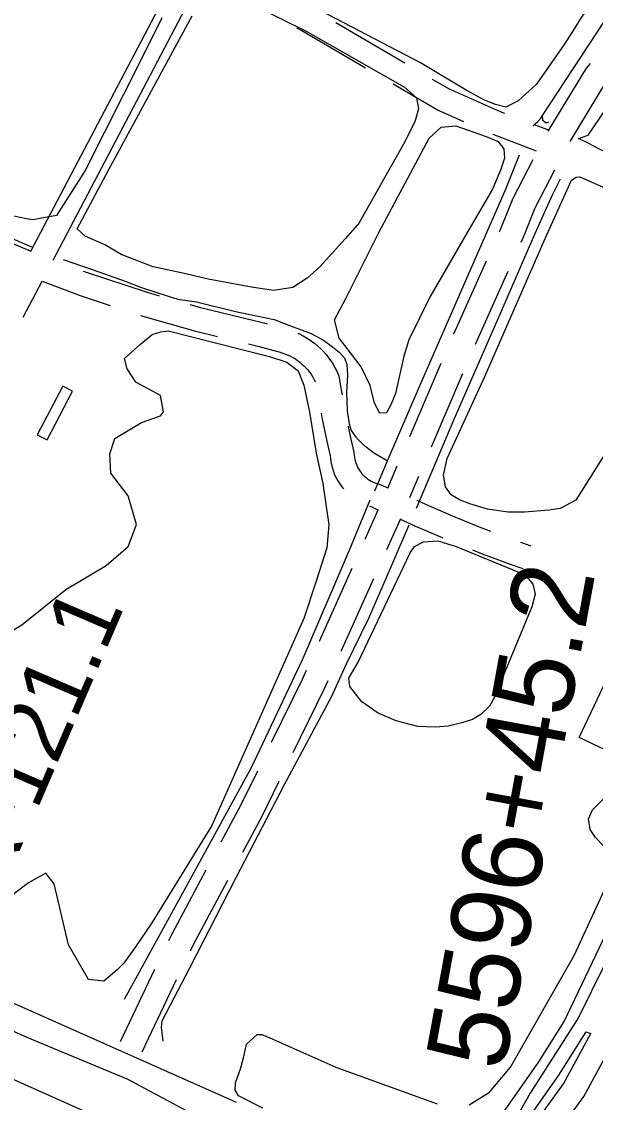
# Model space of a CAD drawing. Extents: x 3567028 to 3605064, y 510945 to 536587.
# Drawn here: x 3588027 to 3588746, y 526326 to 527680 of the extents above; entities that cross this region are included whole.
import ezdxf

# ---------------------------------------------------------------- set-up
doc = ezdxf.new("R2010")
doc.units = 0
for name, color, linetype in [('V-BLDG-OTLN', 7, 'Continuous'), ('V-LEVE-TOET', 7, 'Continuous'), ('V-RIVR-RANG-IDEN', 7, 'Continuous'), ('V-ROAD-CNTR', 7, 'Continuous'), ('V-RRAP-FSHR', 7, 'Continuous'), ('V-SITE-VEGE', 7, 'Continuous'), ('V-SURV-IDEN', 7, 'Continuous'), ('V-SURV-LINE', 7, 'Continuous'), ('V-TOPO-SHOR', 7, 'Continuous')]:
    doc.layers.add(name, color=color, linetype=linetype)

msp = doc.modelspace()

# ---------------------------------------------------------------- linework, layer by layer
at = {"layer": 'V-BLDG-OTLN'}
for points in [[(3588091.1, 527216.9), (3588078.7, 527223.4), (3588046.9, 527162.6), (3588059.3, 527156.1)], [(3588725.4, 526783.5), (3588778.5, 526895.1), (3588843.7, 526864), (3588790.6, 526752.4)]]:
    msp.add_lwpolyline(points, close=True, dxfattribs=at)
at = {"layer": 'V-LEVE-TOET'}
for points in [[(3587199.5, 526801.3), (3587323.2, 526735.3), (3587420.7, 526679.4), (3587460.4, 526658.4), (3587521.7, 526628.9), (3587638.3, 526575.4), (3587762.1, 526525.5), (3587908.2, 526463.1), (3588036.9, 526407), (3588159, 526356)], [(3589317, 525891.1), (3589314.6, 525891.8), (3589287.3, 525898.7), (3589231.4, 525914.4), (3589082.1, 525965.6), (3588960.7, 526010), (3588816.2, 526061.9), (3588635.5, 526132.9), (3588424.9, 526227.9), (3588262.6, 526300.2), (3588159, 526356)]]:
    msp.add_lwpolyline(points, dxfattribs=at)
at = {"layer": 'V-ROAD-CNTR'}
for p, q in [((3588420.8, 527678.6), (3588507.1, 527628.1)), ((3588669.3, 527551.1), (3588687.9, 527544)), ((3588617.3, 527538.8), (3588671.5, 527518.1)), ((3588568.7, 527289), (3588609.4, 527380.3)), ((3588595.8, 527276.1), (3588636.5, 527367.4)), ((3588513.4, 527160.3), (3588552.7, 527252.3)), ((3588540.5, 527147.4), (3588579.8, 527239.4)), ((3588651.9, 527027.9), (3588664.9, 527023.4)), ((3588400.3, 526904.2), (3588441.3, 526995.5)), ((3588427.4, 526891.3), (3588468.4, 526982.5)), ((3588151.3, 526402.8), (3588194.3, 526493.1)), ((3588178.4, 526389.9), (3588221.4, 526480.2))]:
    msp.add_line(p, q, dxfattribs=at)
for points in [[(3588038.6, 527392.3), (3588223.2, 527743.7)], [(3588066.7, 527381.2), (3588249.7, 527729.6)], [(3588371.4, 527672), (3588378.1, 527668.8), (3588458, 527622.1)], [(3588686.9, 527542.5), (3588734.5, 527621.5), (3588739.6, 527627.4)], [(3588714.1, 527529.6), (3588758.9, 527603.8), (3588767.6, 527613.9)], [(3588492.5, 527601.9), (3588549, 527568.9), (3588580.7, 527554.9)], [(3588541.6, 527607.9), (3588562.7, 527595.6), (3588626.7, 527567.3), (3588631.9, 527565.3)], [(3588625.7, 527416.8), (3588628, 527421.8), (3588643, 527459), (3588667.9, 527507.4)], [(3588652.8, 527403.9), (3588655.6, 527410.1), (3588670.3, 527446.5), (3588695, 527494.4)], [(3587974.4, 527419.6), (3588038.7, 527392.5)], [(3588104.3, 527367.5), (3588110.7, 527365.1), (3588183.1, 527341.3), (3588199.4, 527336.6)], [(3588029.3, 527309.6), (3588052.8, 527354.8)], [(3588052.9, 527355), (3588100.7, 527336.8), (3588138.3, 527324.4)], [(3588237.8, 527325.5), (3588251.3, 527321.7), (3588330.7, 527302.5), (3588334.9, 527301.4)], [(3588176.3, 527312), (3588243.6, 527292.7), (3588272.7, 527285.6)], [(3588373.1, 527289.7), (3588373.1, 527289.7), (3588377.6, 527287.6), (3588382, 527285.2), (3588386.3, 527282.6), (3588390.4, 527279.8), (3588394.4, 527276.8), (3588398.2, 527273.6), (3588401.8, 527270.2), (3588405.3, 527266.7), (3588408.6, 527262.9), (3588411.7, 527259), (3588414.6, 527255), (3588417.3, 527250.8), (3588419.7, 527246.4), (3588422, 527242), (3588424.6, 527236), (3588427.5, 527218.6), (3588428.6, 527212.7)], [(3588311.6, 527276.3), (3588323.2, 527273.5), (3588351, 527265.8), (3588354.5, 527264.7), (3588357.8, 527263.6), (3588360.9, 527262.3), (3588364.1, 527260.8), (3588367.1, 527259.1), (3588370.1, 527257.4), (3588372.9, 527255.4), (3588375.7, 527253.3), (3588378.3, 527251.1), (3588380.9, 527248.8), (3588383.3, 527246.3), (3588385.6, 527243.7), (3588387.7, 527241), (3588389.7, 527238.2), (3588391.6, 527235.3), (3588393.3, 527232.3), (3588394.8, 527229.2), (3588395, 527228.9)], [(3588402.3, 527189.6), (3588403.8, 527182), (3588407, 527166.2), (3588410.4, 527150.6), (3588413.7, 527136.2), (3588413.9, 527133.5), (3588414.5, 527129.2), (3588415.3, 527124.9), (3588416.4, 527120.7), (3588417.7, 527116.5), (3588419.3, 527112.5), (3588421.2, 527108.5), (3588423.2, 527104.7), (3588425.6, 527101), (3588428.1, 527097.5), (3588430.3, 527094.8)], [(3588436.1, 527173.4), (3588436.3, 527172.4), (3588439.7, 527157.1), (3588443.5, 527140.6), (3588443.8, 527136.4), (3588444.1, 527133.9), (3588444.6, 527131.5), (3588445.2, 527129), (3588446, 527126.7), (3588446.9, 527124.3), (3588447.9, 527122.1), (3588449.1, 527119.9), (3588450.5, 527117.7), (3588451.9, 527115.7), (3588453.5, 527113.7), (3588455.2, 527111.9), (3588457, 527110.2), (3588459, 527108.5), (3588461, 527107), (3588463.1, 527105.7), (3588465.2, 527104.4), (3588467.5, 527103.3), (3588469.8, 527102.4), (3588472.2, 527101.6), (3588476.4, 527100.4), (3588482.9, 527097.2), (3588485.6, 527096.1)], [(3588486, 527095.8), (3588497.7, 527123.5)], [(3588513.6, 527084.1), (3588524.8, 527110.6)], [(3588463.1, 527072.9), (3588463.3, 527072.9), (3588465.7, 527072.2), (3588470.5, 527069.9), (3588473.9, 527068.4)], [(3588522.3, 527080.4), (3588532.9, 527075.5), (3588549.2, 527068.3), (3588565.5, 527061.4), (3588581.8, 527054.6), (3588598.3, 527047.9), (3588614.5, 527041.6)], [(3588457.7, 527031.9), (3588474, 527068.3)], [(3588484.7, 527019), (3588502.1, 527057.6)], [(3588501.5, 527056.9), (3588504.2, 527055.7), (3588520.6, 527048.2), (3588537.2, 527040.8), (3588553.8, 527033.7), (3588554.8, 527033.3)], [(3588591.9, 527018.2), (3588604.1, 527013.5), (3588621, 527007.2)], [(3588621.1, 527007.1), (3588638, 527001), (3588655, 526995.1)], [(3588570.6, 526208.2), (3588603.1, 526264.5), (3588630.2, 526313.4), (3588674.9, 526377), (3588706.9, 526427.7), (3588781.3, 526584.3), (3588894.5, 526811.6), (3588930.3, 526893)], [(3588340.4, 526777.7), (3588378.9, 526856.6), (3588383.9, 526867.7)], [(3588367.5, 526764.8), (3588406.1, 526843.9), (3588411, 526854.8)], [(3588277.3, 526652.8), (3588301.9, 526698.6), (3588322.9, 526741.7)], [(3588304.4, 526639.9), (3588328.6, 526684.9), (3588350, 526728.8)], [(3588296.3, 526326.4), (3587967.3, 526472.2), (3587654.6, 526611.2), (3587451.3, 526701.7)], [(3588211.5, 526529.2), (3588215.6, 526537.7), (3588258.4, 526617.5)], [(3588645, 526174.9), (3588671.9, 526242.2), (3588696.5, 526285.4), (3588731.4, 526333.6), (3588775.5, 526415.2), (3588876, 526622)], [(3588238.6, 526516.3), (3588242.4, 526524.1), (3588285.5, 526604.6)], [(3588596.5, 526193.2), (3588629.2, 526249.8), (3588655.6, 526297.5), (3588699.9, 526360.3), (3588734.3, 526414.9)], [(3588617.1, 526186), (3588644.8, 526255.3), (3588671.3, 526301.7), (3588705.9, 526349.6), (3588740.1, 526412.8)], [(3588734.3, 526414.9), (3588740.1, 526412.8)]]:
    msp.add_lwpolyline(points, dxfattribs=at)
at = {"layer": 'V-RRAP-FSHR'}
msp.add_spline([(3587521.2, 526494.8), (3587774.9, 526382.4), (3587945.3, 526305.1), (3588160.7, 526210.7), (3588445.6, 526077.1), (3588629.6, 526006.2)], degree=3, dxfattribs=at)
at = {"layer": 'V-SITE-VEGE'}
for points in [[(3588288.1, 527715.6), (3588383.7, 527668.1), (3588506.9, 527597.6), (3588522, 527584.3), (3588524.5, 527570.7), (3588519.9, 527554.2), (3588505.4, 527526.4), (3588448.7, 527425.8), (3588448, 527425.2), (3588432.4, 527407.7), (3588400.7, 527372.7), (3588384.9, 527358.5), (3588367, 527347), (3588342.6, 527343.1), (3588315.3, 527347.5), (3588260.9, 527357.4), (3588233, 527364.2), (3588192.2, 527372.9), (3588152.1, 527388.1), (3588131.5, 527400.3), (3588106.9, 527411.4), (3588096.8, 527420.3), (3588136.5, 527494.8), (3588241, 527687.2)], [(3588747.8, 527716.4), (3588744.3, 527710.5), (3588739, 527702.3), (3588734.9, 527694.6), (3588726.1, 527681.7), (3588720.2, 527672.3), (3588706.9, 527651.2)], [(3588202.9, 527684.8), (3588178.5, 527635.9), (3588107, 527493.6), (3588071.1, 527437.3), (3588041.4, 527431.6), (3588033.5, 527433), (3588001.8, 527439.8), (3587846.9, 527498.3), (3587757.6, 527532.3), (3587662.9, 527568.3), (3587595.6, 527615.9), (3587546.6, 527665), (3587531.5, 527684.1), (3587490, 527668), (3587441.1, 527621.8), (3587407.6, 527578.2), (3587264.7, 527376.7)], [(3588706.9, 527651.2), (3588672.2, 527601.4), (3588649.1, 527580.5), (3588633.5, 527572.9), (3588620.9, 527576), (3588607, 527581.7), (3588584.1, 527594.2), (3588526.8, 527628.1), (3588402.8, 527693)], [(3588800.5, 527206.7), (3588721.5, 527080.5), (3588701.8, 527070.3), (3588687.4, 527067.9), (3588656.9, 527065.6), (3588636.6, 527065.6), (3588610.8, 527069.2), (3588588.7, 527075.8), (3588575.5, 527081.2), (3588565.4, 527087.2), (3588558.2, 527097.3), (3588555.8, 527111.7), (3588560, 527132.6), (3588607.3, 527235.5), (3588682.8, 527408.3), (3588715.8, 527481.3), (3588721.7, 527484.9), (3588726.5, 527485.5), (3588845.5, 527432.8)], [(3587976.2, 526893.4), (3588027.7, 526924.4), (3588082.7, 526968.7), (3588133, 526998.6), (3588160.5, 527022.5), (3588171.3, 527050), (3588160.6, 527085.9), (3588139, 527114.6), (3588137.9, 527138.5), (3588143.9, 527157.7), (3588177.4, 527178), (3588201.3, 527186.4), (3588204.9, 527191.1), (3588201.3, 527211.5), (3588170.2, 527228.3), (3588159.5, 527245), (3588155.9, 527258.2), (3588176.2, 527276.1), (3588190.6, 527288.1), (3588201.4, 527291.6), (3588210.9, 527292.8), (3588337.7, 527260.5), (3588359.3, 527253.3), (3588373.6, 527242.5), (3588380.8, 527224.5), (3588387.9, 527191), (3588396.3, 527139.6), (3588404.6, 527101.3), (3588411.8, 527049.8), (3588409.4, 527021.1), (3588396.2, 526979.3), (3588380.6, 526932.6), (3588265.6, 526673.1), (3588190.2, 526551.1), (3588169.8, 526521.2), (3588155.4, 526500.8), (3588147.1, 526492.5), (3588130.3, 526478.1), (3588111.2, 526480.5), (3588086.1, 526523.6), (3588068.2, 526600.2), (3588057.4, 526613.4), (3588035.9, 526601.4), (3588004.7, 526577.5)], [(3588755.4, 526648), (3588745.8, 526658.1), (3588739.2, 526668.3), (3588737.4, 526681.5), (3588742.2, 526692.8), (3588758.4, 526709)], [(3588587.7, 526323.2), (3588613.4, 526339.4), (3588639.7, 526370.5), (3588719.4, 526510.4), (3588767.3, 526614.5)], [(3588788.8, 526563), (3588724.7, 526432.6), (3588664.2, 526338.1), (3588651.7, 526316)], [(3588329.2, 526319.2), (3588298.7, 526334.8), (3588294.6, 526341.9), (3588295.2, 526350.9), (3588301.7, 526369.5), (3588305.9, 526385.6), (3588308.9, 526399.4), (3588322.1, 526411.3), (3588328.1, 526411.3), (3588338.3, 526407.1), (3588420.8, 526370.6), (3588547.6, 526324.4)]]:
    msp.add_lwpolyline(points, dxfattribs=at)
for points in [[(3588582.1, 527409.8), (3588538.9, 527335.7), (3588512.3, 527281.3), (3588505.8, 527261), (3588495.5, 527214), (3588489.6, 527199.8), (3588484.2, 527189.9), (3588476, 527189.6), (3588469.2, 527201.9), (3588463.7, 527224.1), (3588452.3, 527247.5), (3588439.1, 527265.2), (3588424.8, 527283.3), (3588419.2, 527306.6), (3588433.2, 527333.2), (3588474.5, 527415.7), (3588537.7, 527534.1), (3588552.8, 527547.8), (3588571.1, 527549.2), (3588609.2, 527536.1), (3588624, 527529.7), (3588631.3, 527520.6), (3588632.2, 527509.1), (3588627.2, 527493.8), (3588616.8, 527469.9)], [(3588618.5, 526832.3), (3588613.1, 526822.7), (3588602.3, 526812), (3588592.1, 526806), (3588578.4, 526801.8), (3588561.6, 526797.6), (3588545.5, 526796.4), (3588523.3, 526797.1), (3588496.4, 526804.2), (3588473.7, 526813.8), (3588453.4, 526828.2), (3588438.4, 526847.4), (3588437.2, 526857.5), (3588448.6, 526877.9), (3588513.9, 527014.8), (3588519.3, 527022.6), (3588530.6, 527028.6), (3588548.6, 527029.7), (3588571.3, 527022.6), (3588658, 526987.2), (3588667.6, 526975.2), (3588670.6, 526962.7), (3588666.4, 526947.1)]]:
    msp.add_lwpolyline(points, close=True, dxfattribs=at)
at = {"layer": 'V-SURV-LINE'}
msp.add_lwpolyline([(3587554.5, 526561.8), (3588580.7, 526103.2)], dxfattribs=at)
at = {"layer": 'V-TOPO-SHOR'}
for p, q in [((3588633.3, 527469.3), (3588650.6, 527513)), ((3588691.9, 527462.1), (3588702.3, 527482.9)), ((3587950.1, 527436.9), (3588039.6, 527397.7)), ((3588079.4, 527381.8), (3588117, 527369.1)), ((3588433.8, 526874.8), (3588461.9, 526932.8))]:
    msp.add_line(p, q, dxfattribs=at)
for points in [[(3588679.8, 527562.3), (3588757.3, 527680.3), (3588794.1, 527734.8), (3588800.3, 527739.6), (3588810.6, 527753.2), (3588907.7, 527878.6), (3588928.2, 527915.8), (3588946.7, 527969.8), (3588981, 528068), (3589030.6, 528218.4), (3589053.7, 528258.7), (3589120.9, 528324), (3589152.5, 528359.9), (3589169.8, 528377)], [(3588724.7, 527533.7), (3588736.7, 527537.6), (3588774.7, 527593.7), (3588796.1, 527622.1), (3588803.8, 527631.5), (3588808.6, 527636.6), (3588811, 527638.8)], [(3588667.6, 527549), (3588670.7, 527552.2), (3588673.6, 527554.7), (3588677.6, 527559.1), (3588679.8, 527562.3)], [(3588687, 527553.8), (3588684.3, 527552.6), (3588682.4, 527553.8), (3588680.1, 527556.2), (3588679.8, 527562.3)], [(3588798.8, 527497.8), (3588770.2, 527510.9), (3588749.2, 527521.2), (3588737.6, 527527.1), (3588724.7, 527533.7)], [(3588469.6, 527092.4), (3588485.3, 527129.9), (3588525.5, 527222.9), (3588590.8, 527371.8), (3588633.3, 527469.3)], [(3588521.8, 527070.5), (3588569.1, 527182.2), (3588626, 527312.5), (3588669.8, 527413.6), (3588691.9, 527462.1)], [(3588117, 527369.1), (3588157.1, 527354.7), (3588176.2, 527347.5), (3588198.9, 527339.7), (3588222.9, 527332.5), (3588246.2, 527328.9), (3588295.2, 527316.9), (3588343.7, 527306.7), (3588364, 527298.9), (3588389.7, 527289.3), (3588405.3, 527281), (3588416.6, 527272.6), (3588425, 527266), (3588431.6, 527258.8), (3588434.6, 527250.4), (3588435.2, 527237.3), (3588434, 527215.7), (3588435.1, 527192.4), (3588437.5, 527176.3), (3588439.9, 527167.9), (3588445.9, 527159.5), (3588454.9, 527150.5), (3588468, 527140.3), (3588485.3, 527129.9)], [(3588155.9, 526455.6), (3588233.8, 526597.3), (3588315.2, 526745.6), (3588379.9, 526882.6), (3588437.4, 527017.1), (3588463.8, 527081.1)], [(3588461.9, 526932.8), (3588489.5, 526996.2), (3588512.5, 527049.5)], [(3588204.4, 526402.9), (3588203.8, 526410.1), (3588202.6, 526420.2), (3588203.2, 526428.6), (3588237.9, 526495), (3588296, 526608), (3588356.5, 526724.6), (3588415.8, 526835.3), (3588433.8, 526874.8)]]:
    msp.add_lwpolyline(points, dxfattribs=at)

# ---------------------------------------------------------------- texts
at = {"layer": 'V-RIVR-RANG-IDEN'}
msp.add_text('R-121.1', height=83, rotation=66.7079, dxfattribs=at).set_placement((3587999.8, 526583.4))
at = {"layer": 'V-SURV-IDEN'}
msp.add_text('5596+45.2', height=100, rotation=79.5984, dxfattribs=at).set_placement((3588631.1, 526364))

doc.saveas('drawing.dxf')
